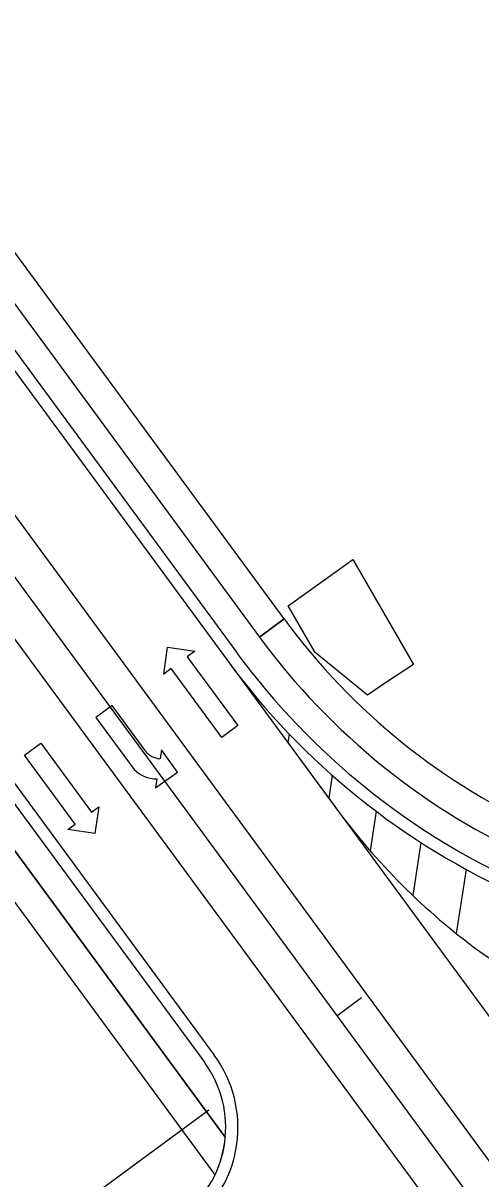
# Model space of a CAD drawing. Extents: x 1762196 to 1766326, y 709922 to 713142.
# Drawn here: x 1763812.4 to 1763887.4, y 711670.2 to 711859.4 of the extents above; entities that cross this region are included whole.
import ezdxf

# ---------------------------------------------------------------- set-up
doc = ezdxf.new("R2010")
doc.units = 0
for name, color, linetype in [('COGO Default Chain', 7, 'Continuous'), ('Old_Level_3', 7, 'Continuous'), ('Pattern 1', 7, 'Continuous'), ('Pattern 2', 7, 'Continuous'), ('Prop Conc 2ft 6in Curb and Gutter', 7, 'Continuous'), ('Prop Dimension', 7, 'Continuous'), ('Prop EOT', 7, 'Continuous'), ('Prop Horizontal Alignment', 7, 'Continuous'), ('Prop Horizontal Alignment Tick Small', 7, 'Continuous'), ('Prop Lane Arrow CELL', 7, 'Continuous'), ('Prop Lane Lines', 7, 'Continuous'), ('Scratch_Level_1', 7, 'Continuous')]:
    doc.layers.add(name, color=color, linetype=linetype)

msp = doc.modelspace()

# ---------------------------------------------------------------- linework, layer by layer
at = {"layer": 'COGO Default Chain'}
msp.add_lwpolyline([(1763866.43, 711771.55), (1763876.32, 711754.36), (1763871.89, 711751.51), (1763868.81, 711749.38), (1763860.22, 711756.32), (1763855.82, 711763.96)], close=True, dxfattribs=at)
at = {"layer": 'Old_Level_3'}
msp.add_line((1763866.43, 711771.55), (1763876.32, 711754.36), dxfattribs=at)
at = {"layer": 'Pattern 1'}
for p, q in [((1763845.53, 711677), (1763341.12, 712363.03)), ((1763337.1, 712360.07), (1763843.84, 711670.85)), ((1763855.15, 711761.83), (1763584.11, 712130.47)), ((1763580.08, 712127.51), (1763851.12, 711758.87)), ((1763855.15, 711761.83), (1763851.12, 711758.87)), ((1763851.12, 711758.87), (1763855.15, 711761.83))]:
    msp.add_line(p, q, dxfattribs=at)
for centre, radius, start, end in [((1763942.56, 711826.1), 108.5, 216.325, 246.0185), ((1763942.56, 711826.1), 113.5, 216.325, 246.0185), ((1763827.6, 711678.6), 18, 334.5037, 354.9154)]:
    msp.add_arc(centre, radius, start, end, dxfattribs=at)
at = {"layer": 'Pattern 2'}
for p, q in [((1763341.12, 712363.03), (1763845.53, 711677)), ((1763337.1, 712360.07), (1763843.84, 711670.85)), ((1763855.15, 711761.83), (1763584.11, 712130.47)), ((1763580.08, 712127.51), (1763851.12, 711758.87))]:
    msp.add_line(p, q, dxfattribs=at)
for centre, radius, start, end in [((1763942.56, 711826.1), 108.5, 216.325, 246.0185), ((1763942.56, 711826.1), 113.5, 216.325, 246.0185), ((1763827.6, 711678.61), 18, 334.5037, 354.9154)]:
    msp.add_arc(centre, radius, start, end, dxfattribs=at)
at = {"layer": 'Prop Conc 2ft 6in Curb and Gutter'}
for p, q in [((1763344.75, 712365.7), (1763842.1, 711689.26)), ((1763576.45, 712124.84), (1763847.5, 711756.2))]:
    msp.add_line(p, q, dxfattribs=at)
for centre, radius, start, end in [((1763942.56, 711826.1), 118, 216.325, 246.0185), ((1763827.6, 711678.6), 18, 308.2745, 36.325)]:
    msp.add_arc(centre, radius, start, end, dxfattribs=at)
at = {"layer": 'Prop Dimension'}
msp.add_line((1763761.66, 711621.8), (1763842.85, 711681.49), dxfattribs=at)
at = {"layer": 'Prop EOT'}
for p, q in [((1763346.36, 712366.89), (1763843.71, 711690.45)), ((1763574.84, 712123.66), (1763845.88, 711755.02))]:
    msp.add_line(p, q, dxfattribs=at)
for centre, radius, start, end in [((1763942.56, 711826.1), 120, 216.325, 246.0185), ((1763827.6, 711678.6), 20, 308.2745, 36.325)]:
    msp.add_arc(centre, radius, start, end, dxfattribs=at)
at = {"layer": 'Prop Horizontal Alignment'}
msp.add_line((1763362.47, 712378.73), (1764087.96, 711392.01), dxfattribs=at)
at = {"layer": 'Prop Horizontal Alignment Tick Small'}
msp.add_line((1763863.8, 711696.89), (1763867.82, 711699.85), dxfattribs=at)
msp.add_line((1763863.8, 711696.89), (1763867.82, 711699.85), dxfattribs=at)
at = {"layer": 'Prop Lane Arrow CELL'}
for p, q in [((1763835.44, 711752.82), (1763836.07, 711757.19)), ((1763836.07, 711757.19), (1763840.52, 711756.55)), ((1763840.52, 711756.55), (1763839.31, 711755.66)), ((1763839.31, 711755.66), (1763847.6, 711744.38)), ((1763836.65, 711753.7), (1763835.44, 711752.82)), ((1763844.94, 711742.42), (1763836.65, 711753.7)), ((1763827.01, 711747.67), (1763824.35, 711745.71)), ((1763832.43, 711740.29), (1763827.01, 711747.67)), ((1763824.35, 711745.71), (1763830.6, 711737.21)), ((1763847.6, 711744.38), (1763844.94, 711742.42)), ((1763812.65, 711739.52), (1763815.31, 711741.48)), ((1763815.31, 711741.48), (1763823.6, 711730.2)), ((1763835.06, 711740.43), (1763834.84, 711738.96)), ((1763837.69, 711736.77), (1763835.06, 711740.43)), ((1763820.94, 711728.24), (1763812.65, 711739.52)), ((1763834.11, 711734.21), (1763837.69, 711736.77)), ((1763834.34, 711735.68), (1763834.11, 711734.21)), ((1763823.6, 711730.2), (1763824.81, 711731.09)), ((1763824.81, 711731.09), (1763824.18, 711726.71)), ((1763819.73, 711727.35), (1763820.94, 711728.24)), ((1763824.18, 711726.71), (1763819.73, 711727.35))]:
    msp.add_line(p, q, dxfattribs=at)
for centre, radius, start, end in [((1763835.06, 711742.21), 3.27, 216.3142, 265.9724), ((1763834.3, 711740.91), 5.25, 224.9903, 270.302)]:
    msp.add_arc(centre, radius, start, end, dxfattribs=at)
at = {"layer": 'Prop Lane Lines'}
for p, q in [((1763367.31, 712382.29), (1763916.53, 711635.29)), ((1763357.64, 712375.18), (1763906.87, 711628.18)), ((1763845.88, 711755.02), (1764104.07, 711403.86))]:
    msp.add_line(p, q, dxfattribs=at)
at = {"layer": 'Scratch_Level_1'}
for p, q in [((1763845.88, 711755.02), (1763863.56, 711730.98)), ((1763849.07, 711750.88), (1763849.04, 711750.72)), ((1763855.96, 711743.03), (1763855.74, 711741.6)), ((1763863.02, 711736.25), (1763862.45, 711732.49)), ((1763870.21, 711730.36), (1763869.23, 711723.9)), ((1763877.53, 711725.25), (1763876.21, 711716.59)), ((1763884.95, 711720.84), (1763883.34, 711710.34))]:
    msp.add_line(p, q, dxfattribs=at)
for centre, radius, start, end in [((1763952.18, 711796.14), 110, 216.325, 233.7848), ((1763904.91, 711731.6), 30, 233.7848, 323.1401)]:
    msp.add_arc(centre, radius, start, end, dxfattribs=at)

doc.saveas('drawing.dxf')
